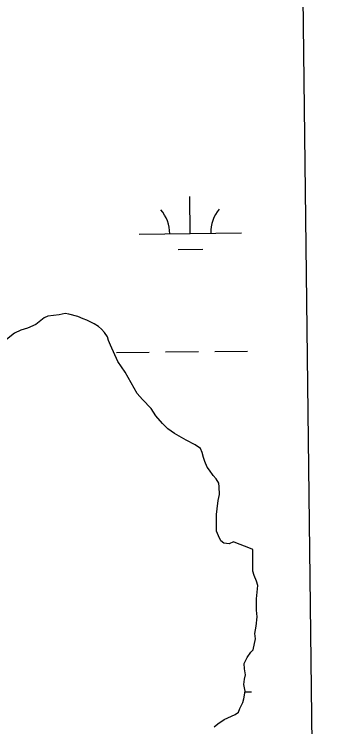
# Model space of a CAD drawing. Extents: x 3683613 to 3738215, y 469626 to 495384.
# Drawn here: x 3719257 to 3719570, y 477276 to 477971 of the extents above; entities that cross this region are included whole.
import ezdxf

# ---------------------------------------------------------------- set-up
doc = ezdxf.new("R2010")
doc.units = 0
for name, color, linetype in [('V-GRID-FRAM', 7, 'Continuous'), ('V-TOPO-SHOR', 7, 'Continuous'), ('V-WETL-SWMP', 7, 'Continuous')]:
    doc.layers.add(name, color=color, linetype=linetype)

msp = doc.modelspace()

# ---------------------------------------------------------------- linework, layer by layer
at = {"layer": 'V-GRID-FRAM'}
msp.add_lwpolyline([(3687651.68, 493221.84), (3719350.33, 493590.7), (3719569.83, 475409.35), (3687855.31, 475040.31), (3687651.68, 493221.84)], dxfattribs=at)
at = {"layer": 'V-TOPO-SHOR'}
for p, q in [((3719300.94, 477677.71), (3719289.82, 477676.47)), ((3719306.79, 477678.91), (3719300.94, 477677.71)), ((3719310.31, 477678.35), (3719306.79, 477678.91)), ((3719319.11, 477676.05), (3719310.31, 477678.35)), ((3719286.31, 477674.69), (3719278.15, 477668.2)), ((3719289.82, 477676.47), (3719286.31, 477674.69)), ((3719324.4, 477673.74), (3719319.11, 477676.05)), ((3719327.92, 477672.59), (3719324.4, 477673.74)), ((3719334.97, 477669.12), (3719327.92, 477672.59)), ((3719269.97, 477664.64), (3719263.53, 477662.85)), ((3719278.15, 477668.2), (3719269.97, 477664.64)), ((3719339.08, 477666.21), (3719334.97, 477669.12)), ((3719342.03, 477663.88), (3719339.08, 477666.21)), ((3719344.98, 477660.39), (3719342.03, 477663.88)), ((3719257.11, 477659.88), (3719246.03, 477651.03)), ((3719263.53, 477662.85), (3719257.11, 477659.88)), ((3719347.93, 477656.3), (3719344.98, 477660.39)), ((3719349.12, 477652.8), (3719347.93, 477656.3)), ((3719350.9, 477648.12), (3719349.12, 477652.8)), ((3719358.02, 477632.34), (3719350.9, 477648.12)), ((3719365.12, 477621.84), (3719358.02, 477632.34)), ((3719376.95, 477600.82), (3719365.12, 477621.84)), ((3719382.26, 477594.99), (3719376.95, 477600.82)), ((3719390.51, 477586.25), (3719382.26, 477594.99)), ((3719395.24, 477579.25), (3719390.51, 477586.25)), ((3719401.72, 477571.67), (3719395.24, 477579.25)), ((3719407.03, 477566.43), (3719401.72, 477571.67)), ((3719413.5, 477561.78), (3719407.03, 477566.43)), ((3719424.66, 477555.4), (3719413.5, 477561.78)), ((3719433.48, 477550.76), (3719424.66, 477555.4)), ((3719438.77, 477547.28), (3719433.48, 477550.76)), ((3719440.55, 477543.19), (3719438.77, 477547.28)), ((3719441.75, 477538.51), (3719440.55, 477543.19)), ((3719442.94, 477534.42), (3719441.75, 477538.51)), ((3719445.32, 477529.16), (3719442.94, 477534.42)), ((3719447.68, 477526.24), (3719445.32, 477529.16)), ((3719451.22, 477520.99), (3719447.68, 477526.24)), ((3719454.17, 477517.49), (3719451.22, 477520.99)), ((3719456.54, 477513.41), (3719454.17, 477517.49)), ((3719457.14, 477509.89), (3719456.54, 477513.41)), ((3719457.19, 477502.28), (3719457.14, 477509.89)), ((3719454.93, 477488.21), (3719456.05, 477496.41)), ((3719456.05, 477496.41), (3719457.19, 477502.28)), ((3719454.37, 477482.93), (3719454.93, 477488.21)), ((3719454.47, 477466.53), (3719454.37, 477482.93)), ((3719456.25, 477461.85), (3719454.47, 477466.53)), ((3719458.62, 477457.18), (3719456.25, 477461.85)), ((3719461.56, 477454.85), (3719458.62, 477457.18)), ((3719466.84, 477454.3), (3719461.56, 477454.85)), ((3719470.93, 477456.08), (3719466.84, 477454.3)), ((3719475.04, 477454.35), (3719470.93, 477456.08)), ((3719484.43, 477450.89), (3719475.04, 477454.35)), ((3719489.72, 477448.57), (3719484.43, 477450.89)), ((3719489.84, 477427.48), (3719489.72, 477448.57)), ((3719491.03, 477423.39), (3719489.84, 477427.48)), ((3719493.41, 477417.55), (3719491.03, 477423.39)), ((3719494.61, 477413.45), (3719493.41, 477417.55)), ((3719493.51, 477400.56), (3719494.61, 477413.45)), ((3719493.57, 477389.43), (3719493.51, 477400.56)), ((3719494.19, 477382.99), (3719493.57, 477389.43)), ((3719493.08, 477373.61), (3719494.19, 477382.99)), ((3719491.95, 477366.57), (3719493.08, 477373.61)), ((3719492.56, 477361.3), (3719491.95, 477366.57)), ((3719490.28, 477350.75), (3719492.56, 477361.3)), ((3719487.95, 477348.39), (3719490.28, 477350.75)), ((3719484.47, 477343.1), (3719487.95, 477348.39)), ((3719481.57, 477337.22), (3719484.47, 477343.1)), ((3719481.6, 477331.95), (3719481.57, 477337.22)), ((3719482.81, 477326.1), (3719481.6, 477331.95)), ((3719481.66, 477321.99), (3719482.81, 477326.1)), ((3719481.1, 477316.72), (3719481.66, 477321.99)), ((3719482.31, 477310.28), (3719481.1, 477316.72)), ((3719481.18, 477302.66), (3719482.31, 477310.28)), ((3719480.03, 477299.14), (3719481.18, 477302.66)), ((3719477.14, 477293.26), (3719480.03, 477299.14)), ((3719472.48, 477287.38), (3719475.99, 477289.74)), ((3719475.99, 477289.74), (3719477.14, 477293.26)), ((3719455.55, 477278.49), (3719461.97, 477282.63)), ((3719461.97, 477282.63), (3719472.48, 477287.38)), ((3719452.05, 477275.54), (3719455.55, 477278.49))]:
    msp.add_line(p, q, dxfattribs=at)
at = {"layer": 'V-WETL-SWMP'}
for p, q in [((3719530.99, 478626.57), (3719555.64, 476584.29)), ((3719428.75, 477757.19), (3719428.34, 477793.19)), ((3719378.76, 477756.61), (3719478.75, 477757.77)), ((3719416.93, 477741.62), (3719440.93, 477741.9)), ((3719300.94, 477677.71), (3719289.82, 477676.47)), ((3719306.79, 477678.91), (3719300.94, 477677.71)), ((3719310.31, 477678.35), (3719306.79, 477678.91)), ((3719319.11, 477676.05), (3719310.31, 477678.35)), ((3719286.31, 477674.69), (3719278.15, 477668.2)), ((3719289.82, 477676.47), (3719286.31, 477674.69)), ((3719324.4, 477673.74), (3719319.11, 477676.05)), ((3719327.92, 477672.59), (3719324.4, 477673.74)), ((3719334.97, 477669.12), (3719327.92, 477672.59)), ((3719269.97, 477664.64), (3719263.53, 477662.85)), ((3719278.15, 477668.2), (3719269.97, 477664.64)), ((3719339.08, 477666.21), (3719334.97, 477669.12)), ((3719342.03, 477663.88), (3719339.08, 477666.21)), ((3719344.98, 477660.39), (3719342.03, 477663.88)), ((3719257.11, 477659.88), (3719246.03, 477651.03)), ((3719263.53, 477662.85), (3719257.11, 477659.88)), ((3719347.93, 477656.3), (3719344.98, 477660.39)), ((3719349.12, 477652.8), (3719347.93, 477656.3)), ((3719350.9, 477648.12), (3719349.12, 477652.8)), ((3719358.02, 477632.34), (3719350.9, 477648.12)), ((3719356.69, 477640.91), (3719388.69, 477641.28)), ((3719404.69, 477641.47), (3719436.69, 477641.84)), ((3719452.69, 477642.03), (3719484.69, 477642.4)), ((3719365.12, 477621.84), (3719358.02, 477632.34)), ((3719376.95, 477600.82), (3719365.12, 477621.84)), ((3719382.26, 477594.99), (3719376.95, 477600.82)), ((3719390.51, 477586.25), (3719382.26, 477594.99)), ((3719395.24, 477579.25), (3719390.51, 477586.25)), ((3719401.72, 477571.67), (3719395.24, 477579.25)), ((3719407.03, 477566.43), (3719401.72, 477571.67)), ((3719413.5, 477561.78), (3719407.03, 477566.43)), ((3719424.66, 477555.4), (3719413.5, 477561.78)), ((3719433.48, 477550.76), (3719424.66, 477555.4)), ((3719438.77, 477547.28), (3719433.48, 477550.76)), ((3719440.55, 477543.19), (3719438.77, 477547.28)), ((3719441.75, 477538.51), (3719440.55, 477543.19)), ((3719442.94, 477534.42), (3719441.75, 477538.51)), ((3719445.32, 477529.16), (3719442.94, 477534.42)), ((3719447.68, 477526.24), (3719445.32, 477529.16)), ((3719451.22, 477520.99), (3719447.68, 477526.24)), ((3719454.17, 477517.49), (3719451.22, 477520.99)), ((3719456.54, 477513.41), (3719454.17, 477517.49)), ((3719457.14, 477509.89), (3719456.54, 477513.41)), ((3719457.19, 477502.28), (3719457.14, 477509.89)), ((3719454.93, 477488.21), (3719456.05, 477496.41)), ((3719456.05, 477496.41), (3719457.19, 477502.28)), ((3719454.37, 477482.93), (3719454.93, 477488.21)), ((3719454.47, 477466.53), (3719454.37, 477482.93)), ((3719456.25, 477461.85), (3719454.47, 477466.53)), ((3719458.62, 477457.18), (3719456.25, 477461.85)), ((3719461.56, 477454.85), (3719458.62, 477457.18)), ((3719466.84, 477454.3), (3719461.56, 477454.85)), ((3719470.93, 477456.08), (3719466.84, 477454.3)), ((3719475.04, 477454.35), (3719470.93, 477456.08)), ((3719484.43, 477450.89), (3719475.04, 477454.35)), ((3719489.72, 477448.57), (3719484.43, 477450.89)), ((3719489.84, 477427.48), (3719489.72, 477448.57)), ((3719491.03, 477423.39), (3719489.84, 477427.48)), ((3719493.41, 477417.55), (3719491.03, 477423.39)), ((3719494.61, 477413.45), (3719493.41, 477417.55)), ((3719493.51, 477400.56), (3719494.61, 477413.45)), ((3719493.57, 477389.43), (3719493.51, 477400.56)), ((3719494.19, 477382.99), (3719493.57, 477389.43)), ((3719493.08, 477373.61), (3719494.19, 477382.99)), ((3719491.95, 477366.57), (3719493.08, 477373.61)), ((3719492.56, 477361.3), (3719491.95, 477366.57)), ((3719490.28, 477350.75), (3719492.56, 477361.3)), ((3719487.95, 477348.39), (3719490.28, 477350.75)), ((3719484.47, 477343.1), (3719487.95, 477348.39)), ((3719481.57, 477337.22), (3719484.47, 477343.1)), ((3719481.6, 477331.95), (3719481.57, 477337.22)), ((3719482.81, 477326.1), (3719481.6, 477331.95)), ((3719481.66, 477321.99), (3719482.81, 477326.1)), ((3719481.1, 477316.72), (3719481.66, 477321.99)), ((3719482.31, 477310.28), (3719481.1, 477316.72)), ((3719481.18, 477302.66), (3719482.31, 477310.28)), ((3719482.22, 477309.67), (3719488.56, 477309.75)), ((3719480.03, 477299.14), (3719481.18, 477302.66)), ((3719477.14, 477293.26), (3719480.03, 477299.14)), ((3719472.48, 477287.38), (3719475.99, 477289.74)), ((3719475.99, 477289.74), (3719477.14, 477293.26)), ((3719455.55, 477278.49), (3719461.97, 477282.63)), ((3719461.97, 477282.63), (3719472.48, 477287.38)), ((3719452.05, 477275.54), (3719455.55, 477278.49))]:
    msp.add_line(p, q, dxfattribs=at)
for centre, start, end in [((3719373.51, 477757.02), 359.89486, 41.43852), ((3719483.99, 477758.31), 139.89486, 181.43852)]:
    msp.add_arc(centre, 35.25, start, end, dxfattribs=at)

doc.saveas('drawing.dxf')
